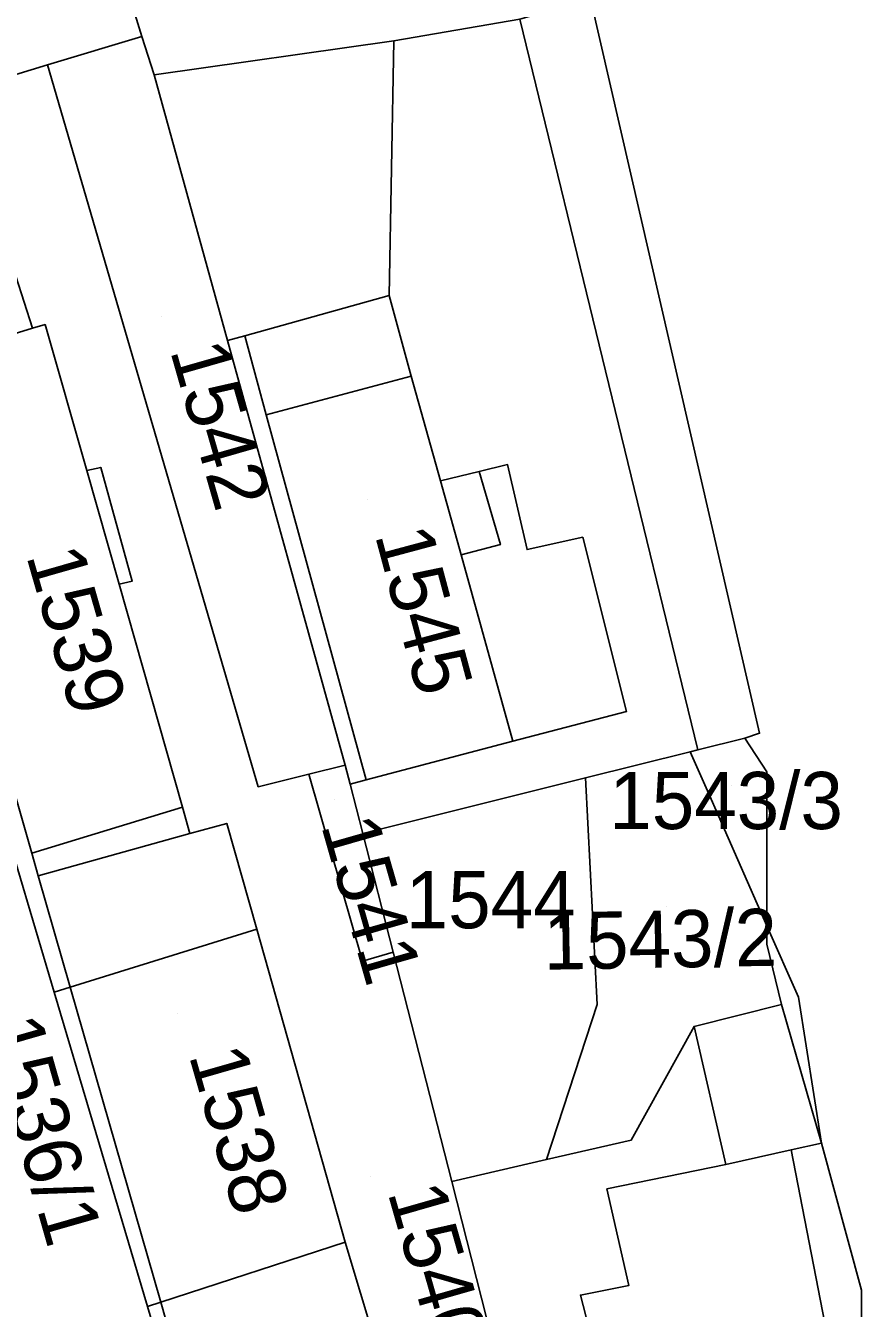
# Model space of a CAD drawing. Extents: x -263943 to -261149, y -1236934 to -1230686.
# Drawn here: x -262623.38 to -262594.37, y -1235132.77 to -1235087.9 of the extents above; entities that cross this region are included whole.
import ezdxf

# ---------------------------------------------------------------- set-up
doc = ezdxf.new("R2010")
doc.units = 0
for name, color, linetype in [('body_kn', 7, 'Continuous'), ('kladpar_druhypozemkov', 7, 'Continuous'), ('kladpar_hranice', 7, 'Continuous'), ('kladpar_parcelnecisla', 7, 'Continuous'), ('kladpar_plochy', 7, 'Continuous'), ('zappar_hrandruhpozemk', 7, 'Continuous')]:
    doc.layers.add(name, color=color, linetype=linetype)

msp = doc.modelspace()

# ---------------------------------------------------------------- linework, layer by layer
at = {"layer": 'body_kn'}
for p, q in [((-262619.31, -1235088.28), (-262619.31, -1235088.28)), ((-262610.49, -1235088.44), (-262610.49, -1235088.44)), ((-262610.49, -1235088.44), (-262610.49, -1235088.44)), ((-262622.62, -1235089.28), (-262622.62, -1235089.28)), ((-262618.88, -1235089.63), (-262618.88, -1235089.63)), ((-262610.66, -1235097.34), (-262610.66, -1235097.34)), ((-262623.14, -1235098.49), (-262623.14, -1235098.49)), ((-262622.7, -1235098.36), (-262622.7, -1235098.36)), ((-262615.71, -1235098.75), (-262615.71, -1235098.75)), ((-262615.71, -1235098.75), (-262615.71, -1235098.75)), ((-262616.31, -1235098.92), (-262616.31, -1235098.92)), ((-262609.88, -1235100.17), (-262609.88, -1235100.17)), ((-262614.96, -1235101.52), (-262614.96, -1235101.52)), ((-262614.96, -1235101.52), (-262614.96, -1235101.52)), ((-262606.51, -1235103.26), (-262606.51, -1235103.26)), ((-262621.24, -1235103.47), (-262621.24, -1235103.47)), ((-262621.24, -1235103.47), (-262621.24, -1235103.47)), ((-262620.75, -1235103.36), (-262620.75, -1235103.36)), ((-262607.5, -1235103.5), (-262607.5, -1235103.5)), ((-262607.5, -1235103.5), (-262607.5, -1235103.5)), ((-262608.86, -1235103.83), (-262608.86, -1235103.83)), ((-262603.88, -1235105.8), (-262603.88, -1235105.8)), ((-262608.14, -1235106.42), (-262608.14, -1235106.42)), ((-262606.76, -1235106.06), (-262606.76, -1235106.06)), ((-262605.83, -1235106.23), (-262605.83, -1235106.23)), ((-262620.11, -1235107.44), (-262620.11, -1235107.44)), ((-262619.65, -1235107.34), (-262619.65, -1235107.34)), ((-262602.35, -1235111.9), (-262602.35, -1235111.9)), ((-262597.69, -1235112.66), (-262597.69, -1235112.66)), ((-262597.69, -1235112.66), (-262597.69, -1235112.66)), ((-262606.33, -1235112.94), (-262606.33, -1235112.94)), ((-262598.2, -1235112.83), (-262598.2, -1235112.83)), ((-262600.12, -1235113.31), (-262600.12, -1235113.31)), ((-262600.12, -1235113.31), (-262600.12, -1235113.31)), ((-262599.85, -1235113.24), (-262599.85, -1235113.24)), ((-262599.85, -1235113.24), (-262599.85, -1235113.24)), ((-262612.19, -1235113.77), (-262612.19, -1235113.77)), ((-262597.43, -1235114.01), (-262597.43, -1235114.01)), ((-262613.47, -1235114.09), (-262613.47, -1235114.09)), ((-262612.02, -1235114.44), (-262612.02, -1235114.44)), ((-262612.02, -1235114.44), (-262612.02, -1235114.44)), ((-262611.46, -1235114.29), (-262611.46, -1235114.29)), ((-262603.78, -1235114.22), (-262603.78, -1235114.22)), ((-262615.24, -1235114.53), (-262615.24, -1235114.53)), ((-262615.24, -1235114.53), (-262615.24, -1235114.53)), ((-262599.47, -1235114.78), (-262599.47, -1235114.78)), ((-262617.89, -1235115.24), (-262617.89, -1235115.24)), ((-262616.34, -1235115.81), (-262616.34, -1235115.81)), ((-262617.63, -1235116.17), (-262617.63, -1235116.17)), ((-262617.63, -1235116.17), (-262617.63, -1235116.17)), ((-262611.58, -1235116.16), (-262611.58, -1235116.16)), ((-262623.17, -1235116.85), (-262623.17, -1235116.85)), ((-262622.94, -1235117.64), (-262622.94, -1235117.64)), ((-262622.94, -1235117.64), (-262622.94, -1235117.64)), ((-262597.43, -1235119.4), (-262597.43, -1235119.4)), ((-262597.43, -1235119.4), (-262597.43, -1235119.4)), ((-262615.29, -1235119.51), (-262615.29, -1235119.51)), ((-262615.29, -1235119.51), (-262615.29, -1235119.51)), ((-262610.51, -1235120.32), (-262610.51, -1235120.32)), ((-262597.43, -1235120.03), (-262597.43, -1235120.03)), ((-262611.59, -1235120.63), (-262611.59, -1235120.63)), ((-262611.59, -1235120.63), (-262611.59, -1235120.63)), ((-262621.82, -1235121.54), (-262621.82, -1235121.54)), ((-262621.82, -1235121.54), (-262621.82, -1235121.54)), ((-262622.38, -1235121.72), (-262622.38, -1235121.72)), ((-262596.33, -1235121.89), (-262596.33, -1235121.89)), ((-262603.37, -1235122.15), (-262603.37, -1235122.15)), ((-262596.92, -1235122.15), (-262596.92, -1235122.15)), ((-262599.98, -1235122.91), (-262599.98, -1235122.91)), ((-262599.98, -1235122.91), (-262599.98, -1235122.91)), ((-262602.18, -1235126.89), (-262602.18, -1235126.89)), ((-262595.52, -1235127), (-262595.52, -1235127)), ((-262595.52, -1235127), (-262595.52, -1235127)), ((-262596.58, -1235127.23), (-262596.58, -1235127.23)), ((-262596.58, -1235127.23), (-262596.58, -1235127.23)), ((-262605.15, -1235127.57), (-262605.15, -1235127.57)), ((-262598.87, -1235127.74), (-262598.87, -1235127.74)), ((-262608.46, -1235128.34), (-262608.46, -1235128.34)), ((-262608.46, -1235128.34), (-262608.46, -1235128.34)), ((-262603.03, -1235128.59), (-262603.03, -1235128.59)), ((-262612.19, -1235130.46), (-262612.19, -1235130.46)), ((-262602.26, -1235131.97), (-262602.26, -1235131.97)), ((-262603.96, -1235132.31), (-262603.96, -1235132.31)), ((-262619.12, -1235132.71), (-262619.12, -1235132.71)), ((-262619.12, -1235132.71), (-262619.12, -1235132.71)), ((-262618.65, -1235132.56), (-262618.65, -1235132.56)), ((-262618.65, -1235132.56), (-262618.65, -1235132.56))]:
    msp.add_line(p, q, dxfattribs=at)
at = {"layer": 'kladpar_druhypozemkov'}
for p, q in [((-262618.62, -1235098.08), (-262618.62, -1235098.08)), ((-262611.42, -1235104.48), (-262611.42, -1235104.48)), ((-262598.66, -1235114.49), (-262598.66, -1235114.49)), ((-262612.56, -1235114.98), (-262612.56, -1235114.98)), ((-262607.62, -1235117.78), (-262607.62, -1235117.78)), ((-262600.93, -1235118.72), (-262600.93, -1235118.72)), ((-262618.05, -1235122.47), (-262618.05, -1235122.47)), ((-262611.32, -1235128.18), (-262611.32, -1235128.18))]:
    msp.add_line(p, q, dxfattribs=at)
at = {"layer": 'kladpar_hranice'}
for points in [[(-262632.43, -1235044.82), (-262629.51, -1235055.12), (-262628.8, -1235057.61), (-262626.68, -1235064.39), (-262619.31, -1235088.28), (-262622.62, -1235089.28), (-262625.75, -1235090.23), (-262635.75, -1235055.67), (-262643.02, -1235029.74), (-262637.51, -1235028.3), (-262636.93, -1235030.35), (-262636.83, -1235030.71), (-262634.8, -1235037.87), (-262633.45, -1235041.77), (-262633.2, -1235042.28), (-262632.43, -1235044.82)], [(-262611.76, -1235073.28), (-262603.7, -1235073.27), (-262603.53, -1235073.27), (-262603.49, -1235074.38), (-262603.11, -1235086.06), (-262603.62, -1235086.91), (-262605.75, -1235087.58), (-262606.08, -1235087.68), (-262610.49, -1235088.44), (-262618.88, -1235089.63), (-262619.31, -1235088.28), (-262626.68, -1235064.39), (-262628.8, -1235057.61), (-262625.2, -1235056.98), (-262620.06, -1235056.08), (-262604.45, -1235053.28), (-262604.04, -1235061.33), (-262614.97, -1235060.83), (-262611.76, -1235073.28)], [(-262594.12, -1235132.14), (-262595.52, -1235127), (-262596.92, -1235122.15), (-262597.43, -1235120.03), (-262597.43, -1235119.4), (-262597.43, -1235114.01), (-262598.2, -1235112.83), (-262597.69, -1235112.66), (-262603.62, -1235086.91), (-262603.11, -1235086.06), (-262592.67, -1235063.86)], [(-262597.69, -1235112.66), (-262598.2, -1235112.83), (-262599.85, -1235113.24), (-262600.12, -1235113.31), (-262603.78, -1235114.22), (-262611.58, -1235116.16), (-262612.02, -1235114.44), (-262612.19, -1235113.77), (-262616.31, -1235098.92), (-262618.88, -1235089.63), (-262610.49, -1235088.44), (-262606.08, -1235087.68), (-262605.75, -1235087.58), (-262603.62, -1235086.91), (-262597.69, -1235112.66)], [(-262615.24, -1235114.53), (-262622.62, -1235089.28), (-262619.31, -1235088.28), (-262618.88, -1235089.63), (-262616.31, -1235098.92), (-262612.19, -1235113.77), (-262613.47, -1235114.09), (-262615.24, -1235114.53)], [(-262611.12, -1235134.03), (-262612.19, -1235130.46), (-262615.29, -1235119.51), (-262616.34, -1235115.81), (-262617.63, -1235116.17), (-262617.89, -1235115.24), (-262620.11, -1235107.44), (-262619.65, -1235107.34), (-262620.75, -1235103.36), (-262621.24, -1235103.47), (-262622.7, -1235098.36), (-262623.14, -1235098.49), (-262623.72, -1235096.67), (-262625.75, -1235090.23), (-262622.62, -1235089.28), (-262615.24, -1235114.53), (-262613.47, -1235114.09), (-262611.59, -1235120.63), (-262610.51, -1235120.32), (-262608.46, -1235128.34), (-262604.64, -1235143.33)], [(-262615.29, -1235119.51), (-262621.82, -1235121.54), (-262622.38, -1235121.72), (-262626.43, -1235108.1), (-262628.55, -1235100.14), (-262629.23, -1235098.19), (-262623.72, -1235096.67), (-262623.14, -1235098.49), (-262622.7, -1235098.36), (-262621.24, -1235103.47), (-262620.75, -1235103.36), (-262619.65, -1235107.34), (-262620.11, -1235107.44), (-262617.89, -1235115.24), (-262617.63, -1235116.17), (-262616.34, -1235115.81), (-262615.29, -1235119.51)], [(-262615.99, -1235143.26), (-262615.57, -1235144.69), (-262620.83, -1235147.32), (-262621.68, -1235145.54), (-262620.66, -1235145.2), (-262622.41, -1235138.87), (-262622.84, -1235137.3), (-262623.72, -1235134.11), (-262624.78, -1235134.42), (-262626.18, -1235129.4), (-262625.5, -1235129.2), (-262628.55, -1235118.36), (-262629.2, -1235118.55), (-262629.35, -1235118.6), (-262631.86, -1235109.63), (-262626.43, -1235108.1), (-262622.38, -1235121.72), (-262619.12, -1235132.71), (-262615.99, -1235143.26)], [(-262600.12, -1235113.31), (-262599.85, -1235113.24), (-262598.2, -1235112.83), (-262597.43, -1235114.01), (-262597.43, -1235119.4), (-262599.47, -1235114.78), (-262600.12, -1235113.31)], [(-262597.43, -1235119.4), (-262597.43, -1235120.03), (-262596.92, -1235122.15), (-262599.98, -1235122.91), (-262602.18, -1235126.89), (-262605.15, -1235127.57), (-262603.37, -1235122.15), (-262603.78, -1235114.22), (-262600.12, -1235113.31), (-262599.47, -1235114.78), (-262597.43, -1235119.4)], [(-262611.59, -1235120.63), (-262613.47, -1235114.09), (-262612.19, -1235113.77), (-262612.02, -1235114.44), (-262611.58, -1235116.16), (-262610.51, -1235120.32), (-262611.59, -1235120.63)], [(-262608.46, -1235128.34), (-262610.51, -1235120.32), (-262611.58, -1235116.16), (-262603.78, -1235114.22), (-262603.37, -1235122.15), (-262605.15, -1235127.57), (-262608.46, -1235128.34)], [(-262619.12, -1235132.71), (-262622.38, -1235121.72), (-262621.82, -1235121.54), (-262615.29, -1235119.51), (-262612.19, -1235130.46), (-262618.65, -1235132.56), (-262619.12, -1235132.71)], [(-262595.52, -1235127), (-262594.12, -1235132.14), (-262594.12, -1235135.78), (-262594.21, -1235142.13), (-262594.55, -1235142.73), (-262594.97, -1235146.11), (-262600.73, -1235144.93), (-262601.58, -1235143.15), (-262604.64, -1235143.33), (-262608.46, -1235128.34), (-262605.15, -1235127.57), (-262602.18, -1235126.89), (-262599.98, -1235122.91), (-262596.92, -1235122.15), (-262595.52, -1235127)], [(-262608.96, -1235141.21), (-262609.89, -1235141.48), (-262609.21, -1235143.67), (-262614.64, -1235144.44), (-262615.57, -1235144.69), (-262615.99, -1235143.26), (-262619.12, -1235132.71), (-262618.65, -1235132.56), (-262612.19, -1235130.46), (-262611.12, -1235134.03), (-262610.5, -1235136.09), (-262608.96, -1235141.21)]]:
    msp.add_lwpolyline(points, dxfattribs=at)
at = {"layer": 'kladpar_plochy'}
for points in [[(-262632.43, -1235044.82), (-262629.51, -1235055.12), (-262628.8, -1235057.61), (-262626.68, -1235064.39), (-262619.31, -1235088.28), (-262622.62, -1235089.28), (-262625.75, -1235090.23), (-262635.75, -1235055.67), (-262643.02, -1235029.74), (-262637.51, -1235028.3), (-262636.93, -1235030.35), (-262636.83, -1235030.71), (-262634.8, -1235037.87), (-262633.45, -1235041.77), (-262633.2, -1235042.28)], [(-262611.76, -1235073.28), (-262603.7, -1235073.27), (-262603.53, -1235073.27), (-262603.49, -1235074.38), (-262603.11, -1235086.06), (-262603.62, -1235086.91), (-262605.75, -1235087.58), (-262606.08, -1235087.68), (-262610.49, -1235088.44), (-262618.88, -1235089.63), (-262619.31, -1235088.28), (-262626.68, -1235064.39), (-262628.8, -1235057.61), (-262625.2, -1235056.98), (-262620.06, -1235056.08), (-262604.45, -1235053.28), (-262604.04, -1235061.33), (-262614.97, -1235060.83)], [(-262597.69, -1235112.66), (-262598.2, -1235112.83), (-262599.85, -1235113.24), (-262600.12, -1235113.31), (-262603.78, -1235114.22), (-262611.58, -1235116.16), (-262612.02, -1235114.44), (-262612.19, -1235113.77), (-262616.31, -1235098.92), (-262618.88, -1235089.63), (-262610.49, -1235088.44), (-262606.08, -1235087.68), (-262605.75, -1235087.58), (-262603.62, -1235086.91)], [(-262615.24, -1235114.53), (-262622.62, -1235089.28), (-262619.31, -1235088.28), (-262618.88, -1235089.63), (-262616.31, -1235098.92), (-262612.19, -1235113.77), (-262613.47, -1235114.09)], [(-262615.29, -1235119.51), (-262621.82, -1235121.54), (-262622.38, -1235121.72), (-262626.43, -1235108.1), (-262628.55, -1235100.14), (-262629.23, -1235098.19), (-262623.72, -1235096.67), (-262623.14, -1235098.49), (-262622.7, -1235098.36), (-262621.24, -1235103.47), (-262620.75, -1235103.36), (-262619.65, -1235107.34), (-262620.11, -1235107.44), (-262617.89, -1235115.24), (-262617.63, -1235116.17), (-262616.34, -1235115.81)], [(-262615.99, -1235143.26), (-262615.57, -1235144.69), (-262620.83, -1235147.32), (-262621.68, -1235145.54), (-262620.66, -1235145.2), (-262622.41, -1235138.87), (-262622.84, -1235137.3), (-262623.72, -1235134.11), (-262624.78, -1235134.42), (-262626.18, -1235129.4), (-262625.5, -1235129.2), (-262628.55, -1235118.36), (-262629.2, -1235118.55), (-262629.35, -1235118.6), (-262631.86, -1235109.63), (-262626.43, -1235108.1), (-262622.38, -1235121.72), (-262619.12, -1235132.71)], [(-262600.12, -1235113.31), (-262599.85, -1235113.24), (-262598.2, -1235112.83), (-262597.43, -1235114.01), (-262597.43, -1235119.4), (-262599.47, -1235114.78)], [(-262597.43, -1235119.4), (-262597.43, -1235120.03), (-262596.92, -1235122.15), (-262599.98, -1235122.91), (-262602.18, -1235126.89), (-262605.15, -1235127.57), (-262603.37, -1235122.15), (-262603.78, -1235114.22), (-262600.12, -1235113.31), (-262599.47, -1235114.78)], [(-262611.59, -1235120.63), (-262613.47, -1235114.09), (-262612.19, -1235113.77), (-262612.02, -1235114.44), (-262611.58, -1235116.16), (-262610.51, -1235120.32)], [(-262608.46, -1235128.34), (-262610.51, -1235120.32), (-262611.58, -1235116.16), (-262603.78, -1235114.22), (-262603.37, -1235122.15), (-262605.15, -1235127.57)], [(-262619.12, -1235132.71), (-262622.38, -1235121.72), (-262621.82, -1235121.54), (-262615.29, -1235119.51), (-262612.19, -1235130.46), (-262618.65, -1235132.56)], [(-262595.52, -1235127), (-262594.12, -1235132.14), (-262594.12, -1235135.78), (-262594.21, -1235142.13), (-262594.55, -1235142.73), (-262594.97, -1235146.11), (-262600.73, -1235144.93), (-262601.58, -1235143.15), (-262604.64, -1235143.33), (-262608.46, -1235128.34), (-262605.15, -1235127.57), (-262602.18, -1235126.89), (-262599.98, -1235122.91), (-262596.92, -1235122.15)], [(-262608.96, -1235141.21), (-262609.89, -1235141.48), (-262609.21, -1235143.67), (-262614.64, -1235144.44), (-262615.57, -1235144.69), (-262615.99, -1235143.26), (-262619.12, -1235132.71), (-262618.65, -1235132.56), (-262612.19, -1235130.46), (-262611.12, -1235134.03), (-262610.5, -1235136.09)]]:
    msp.add_lwpolyline(points, close=True, dxfattribs=at)
for points in [[(-262594.12, -1235132.14), (-262595.52, -1235127), (-262596.92, -1235122.15), (-262597.43, -1235120.03), (-262597.43, -1235119.4), (-262597.43, -1235114.01), (-262598.2, -1235112.83), (-262597.69, -1235112.66), (-262603.62, -1235086.91), (-262603.11, -1235086.06), (-262592.67, -1235063.86)], [(-262611.12, -1235134.03), (-262612.19, -1235130.46), (-262615.29, -1235119.51), (-262616.34, -1235115.81), (-262617.63, -1235116.17), (-262617.89, -1235115.24), (-262620.11, -1235107.44), (-262619.65, -1235107.34), (-262620.75, -1235103.36), (-262621.24, -1235103.47), (-262622.7, -1235098.36), (-262623.14, -1235098.49), (-262623.72, -1235096.67), (-262625.75, -1235090.23), (-262622.62, -1235089.28), (-262615.24, -1235114.53), (-262613.47, -1235114.09), (-262611.59, -1235120.63), (-262610.51, -1235120.32), (-262608.46, -1235128.34), (-262604.64, -1235143.33)]]:
    msp.add_lwpolyline(points, dxfattribs=at)
at = {"layer": 'zappar_hrandruhpozemk'}
for p, q in [((-262599.85, -1235113.24), (-262606.08, -1235087.68)), ((-262610.49, -1235088.44), (-262610.66, -1235097.34)), ((-262610.66, -1235097.34), (-262609.88, -1235100.17)), ((-262628.01, -1235099.98), (-262623.14, -1235098.49)), ((-262615.71, -1235098.75), (-262614.96, -1235101.52)), ((-262628.01, -1235099.98), (-262623.17, -1235116.85)), ((-262609.88, -1235100.17), (-262614.96, -1235101.52)), ((-262614.96, -1235101.52), (-262611.46, -1235114.29)), ((-262621.24, -1235103.47), (-262620.11, -1235107.44)), ((-262623.17, -1235116.85), (-262617.89, -1235115.24)), ((-262617.63, -1235116.17), (-262622.94, -1235117.64)), ((-262623.17, -1235116.85), (-262622.94, -1235117.64)), ((-262622.94, -1235117.64), (-262621.82, -1235121.54)), ((-262621.82, -1235121.54), (-262618.65, -1235132.56)), ((-262599.98, -1235122.91), (-262598.87, -1235127.74)), ((-262595.52, -1235127), (-262596.58, -1235127.23)), ((-262618.65, -1235132.56), (-262615.6, -1235143.15))]:
    msp.add_line(p, q, dxfattribs=at)
for points in [[(-262610.66, -1235097.34), (-262615.71, -1235098.75), (-262616.31, -1235098.92)], [(-262609.88, -1235100.17), (-262608.86, -1235103.83), (-262608.14, -1235106.42), (-262606.33, -1235112.94)], [(-262612.02, -1235114.44), (-262611.46, -1235114.29), (-262606.33, -1235112.94), (-262602.35, -1235111.9), (-262603.88, -1235105.8), (-262605.83, -1235106.23), (-262606.51, -1235103.26), (-262607.5, -1235103.5), (-262608.86, -1235103.83)], [(-262607.5, -1235103.5), (-262606.76, -1235106.06), (-262608.14, -1235106.42)], [(-262597.43, -1235119.4), (-262596.33, -1235121.89), (-262595.52, -1235127)], [(-262596.58, -1235127.23), (-262594.38, -1235138.58), (-262603.36, -1235140.62)], [(-262603.03, -1235128.59), (-262598.87, -1235127.74), (-262596.58, -1235127.23)], [(-262604.55, -1235135.28), (-262603.28, -1235134.94), (-262603.96, -1235132.31), (-262602.26, -1235131.97), (-262603.03, -1235128.59)]]:
    msp.add_lwpolyline(points, dxfattribs=at)

# ---------------------------------------------------------------- texts
at = {"layer": 'kladpar_parcelnecisla'}
for s, rotation, p in [('1542', 286, (-262618.335, -1235099.263)), ('1545', 285, (-262611.163, -1235105.714)), ('1539', 286, (-262623.369, -1235106.438)), ('1543/3', 360, (-262602.95, -1235116.01)), ('1541', 286, (-262613.048, -1235115.87)), ('1543/2', 1, (-262605.237, -1235120.932)), ('1536/1', 286, (-262624.836, -1235122.859)), ('1538', 286, (-262617.676, -1235123.916)), ('1540', 286, (-262610.719, -1235128.716))]:
    msp.add_text(s, height=2, rotation=rotation, dxfattribs=at).set_placement(p)
msp.add_text('1544', height=2, dxfattribs=at).set_placement((-262610.076, -1235119.48))

doc.saveas('drawing.dxf')
